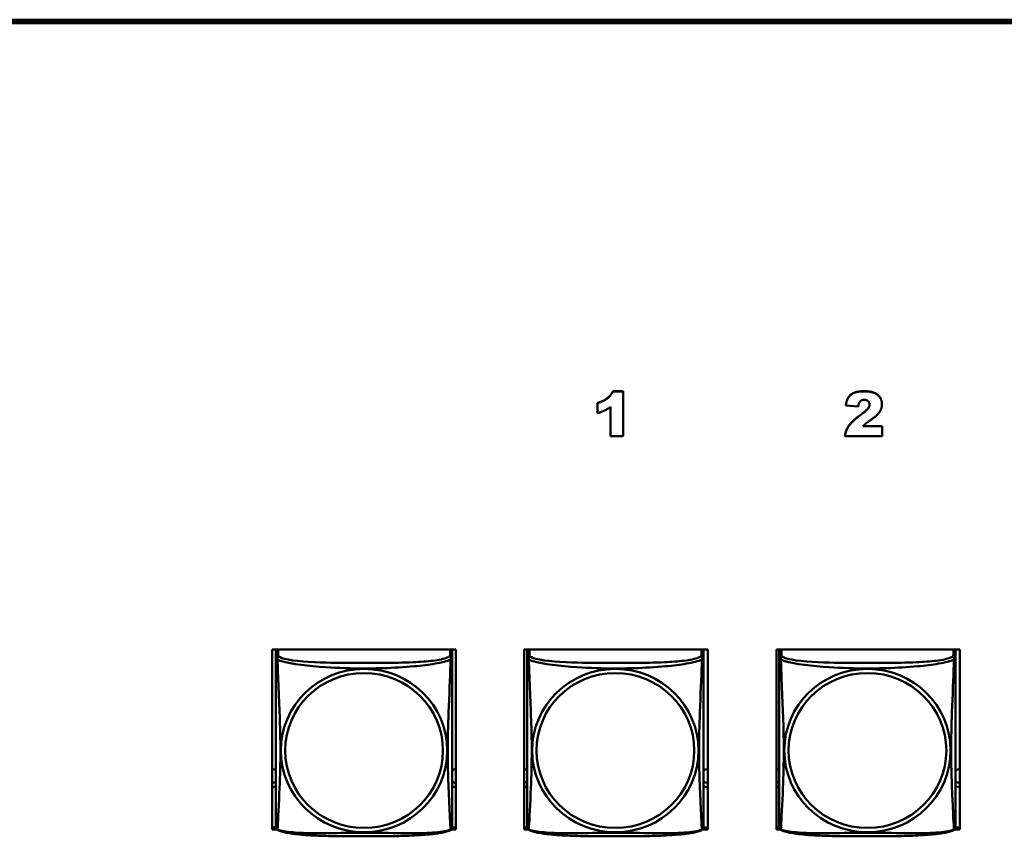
# Model space of a CAD drawing. Header units: inches. Extents: x 0.8 to 75.7, y -7.8 to 49.3.
# Tile 287 of 339: x 62.7 to 65.4, y 19.3 to 21.5. Entities that reach past the tile are written whole.
import ezdxf

# ---------------------------------------------------------------- set-up
doc = ezdxf.new("R2010")
doc.units = ezdxf.units.IN
doc.header["$MEASUREMENT"] = 0
doc.layers.add('Visible Edges(ROSSANSI)', color=7, linetype='Continuous', lineweight=50)
doc.layers.add('Visible Tangent Edges(ROSSANSI)', color=7, linetype='Continuous', lineweight=50)

msp = doc.modelspace()

# ---------------------------------------------------------------- linework, layer by layer
at = {"layer": 'Visible Edges(ROSSANSI)'}
for p, q in [((56.4653, 21.5223), (69.1231, 21.5223)), ((56.4653, 21.5189), (69.1231, 21.5189)), ((69.1231, 21.5186), (56.4653, 21.5186)), ((69.1231, 21.5129), (56.4653, 21.5129)), ((64.3378, 20.5275), (64.3654, 20.5275)), ((64.3378, 20.5275), (64.3378, 20.5271)), ((64.3654, 20.5271), (64.3378, 20.5271)), ((64.3654, 20.5275), (64.3654, 20.5271)), ((64.3654, 20.4073), (64.3654, 20.5271)), ((64.2967, 20.496), (64.2967, 20.4956)), ((64.2967, 20.4956), (64.2967, 20.4687)), ((64.9618, 20.4899), (64.9618, 20.4895)), ((64.9618, 20.4895), (64.9951, 20.4869)), ((65.0585, 20.4931), (65.0585, 20.4928)), ((64.3317, 20.4858), (64.3317, 20.4073)), ((65.0594, 20.4339), (65.0073, 20.4339)), ((65.0077, 20.4343), (65.0594, 20.4343)), ((65.0594, 20.4343), (65.0594, 20.4339)), ((65.0594, 20.4073), (65.0594, 20.4339)), ((64.3317, 20.4073), (64.3654, 20.4073)), ((64.9593, 20.4076), (64.9593, 20.4073)), ((64.9593, 20.4073), (65.0594, 20.4073)), ((63.4258, 19.3536), (63.4258, 19.8361)), ((63.4258, 19.8361), (63.9173, 19.8361)), ((63.4354, 19.8317), (63.4354, 19.814)), ((63.9078, 19.814), (63.9078, 19.8317)), ((63.9173, 19.8361), (63.9173, 19.3536)), ((64.1008, 19.3536), (64.1008, 19.8361)), ((64.1008, 19.8361), (64.5923, 19.8361)), ((64.1084, 19.8317), (64.1084, 19.814)), ((64.5808, 19.814), (64.5808, 19.8317)), ((64.5923, 19.8361), (64.5923, 19.3536)), ((64.7758, 19.3536), (64.7758, 19.8361)), ((64.7758, 19.8361), (65.2673, 19.8361)), ((64.7834, 19.8317), (64.7834, 19.814)), ((65.2558, 19.814), (65.2558, 19.8317)), ((65.2673, 19.8361), (65.2673, 19.3536)), ((63.4258, 19.3596), (63.4355, 19.3596)), ((63.4386, 19.3536), (63.4258, 19.3536)), ((63.9173, 19.3536), (63.9046, 19.3536)), ((63.9078, 19.3596), (63.9173, 19.3596)), ((64.1008, 19.3596), (64.1085, 19.3596)), ((64.1116, 19.3536), (64.1008, 19.3536)), ((64.5923, 19.3536), (64.5776, 19.3536)), ((64.5808, 19.3596), (64.5923, 19.3596)), ((64.7758, 19.3596), (64.7835, 19.3596)), ((64.7866, 19.3536), (64.7758, 19.3536)), ((65.2673, 19.3536), (65.2526, 19.3536)), ((65.2558, 19.3596), (65.2673, 19.3596))]:
    msp.add_line(p, q, dxfattribs=at)
for centre, start, end in [((63.4492, 19.361), 180, 189.1496), ((63.894, 19.361), 350.8504, 360), ((64.1222, 19.361), 180, 189.1496), ((64.567, 19.361), 350.8504, 360), ((64.7972, 19.361), 180, 189.1496), ((65.242, 19.361), 350.8504, 360)]:
    msp.add_arc(centre, 0.0138, start, end, dxfattribs=at)
for centre, major_axis, start_param, end_param in [((63.4413, 19.8317), (-0.00591, 0), 5.409478, 6.283185), ((63.9019, 19.8317), (0.00591, 0), 0, 0.873707), ((64.1143, 19.8317), (-0.00591, 0), 5.409478, 6.283185), ((64.5749, 19.8317), (0.00591, 0), 0, 0.873707), ((64.7893, 19.8317), (-0.00591, 0), 5.409478, 6.283185), ((65.2499, 19.8317), (0.00591, 0), 0, 0.873707), ((63.4219, 19.4914), (0.0255, 0), 1.012755, 1.416686), ((63.9219, 19.4914), (0.0255, 0), 1.751769, 2.154575), ((64.0949, 19.4914), (0.0255, 0), 1.012755, 1.336733), ((64.5949, 19.4914), (0.0255, 0), 1.672527, 2.154575), ((64.7699, 19.4914), (0.0255, 0), 1.012755, 1.336733), ((65.2699, 19.4914), (0.0255, 0), 1.672527, 2.154575), ((63.4219, 19.5034), (0.0255, 0), 4.866499, 5.27043), ((63.4219, 19.4914), (-0.0255, 0), 1.724906, 2.128837), ((63.9219, 19.5034), (0.0255, 0), 4.12861, 4.531416), ((63.9219, 19.4914), (-0.0255, 0), 0.987017, 1.389823), ((64.0949, 19.5034), (0.0255, 0), 4.946453, 5.27043), ((64.0949, 19.4914), (-0.0255, 0), 1.80486, 2.128837), ((64.5949, 19.5034), (0.0255, 0), 4.12861, 4.610658), ((64.5949, 19.4914), (-0.0255, 0), 0.987017, 1.469065), ((64.7699, 19.5034), (0.0255, 0), 4.946453, 5.27043), ((64.7699, 19.4914), (-0.0255, 0), 1.80486, 2.128837), ((65.2699, 19.5034), (0.0255, 0), 4.12861, 4.610658), ((65.2699, 19.4914), (-0.0255, 0), 0.987017, 1.469065)]:
    msp.add_ellipse(centre, major_axis=major_axis, ratio=0.981793, start_param=start_param, end_param=end_param, dxfattribs=at)
for points in [[(64.2967, 20.496), (64.3137, 20.5013), (64.3325, 20.5164), (64.3378, 20.5275)], [(64.3378, 20.5271), (64.3325, 20.516), (64.3137, 20.5009), (64.2967, 20.4956)], [(64.9618, 20.4899), (64.9637, 20.5037), (64.9742, 20.5192), (64.9933, 20.5275), (65.0102, 20.5275)], [(65.0102, 20.5271), (64.9933, 20.5271), (64.9742, 20.5188), (64.9637, 20.5033), (64.9618, 20.4895)], [(65.0102, 20.5275), (65.0277, 20.5275), (65.0473, 20.5196), (65.0585, 20.5033), (65.0585, 20.4931)], [(65.0585, 20.4928), (65.0585, 20.503), (65.0473, 20.5192), (65.0277, 20.5271), (65.0102, 20.5271)], [(64.9951, 20.4869), (64.9965, 20.4968), (65.0046, 20.5047), (65.0111, 20.5047)], [(65.0253, 20.4916), (65.0253, 20.4866), (65.0171, 20.4755), (65.0025, 20.4649)], [(65.0111, 20.5047), (65.0172, 20.5047), (65.0253, 20.4971), (65.0253, 20.4916)], [(65.0287, 20.4506), (65.0457, 20.4624), (65.0585, 20.482), (65.0585, 20.4928)], [(64.2967, 20.4687), (64.3083, 20.4722), (64.3235, 20.4797), (64.3317, 20.4858)], [(64.9593, 20.4076), (64.9611, 20.4222), (64.9785, 20.4478), (65.0025, 20.4652)], [(65.0025, 20.4649), (64.9785, 20.4474), (64.9611, 20.4218), (64.9593, 20.4073)], [(65.0073, 20.4339), (65.0119, 20.4383), (65.0187, 20.4438), (65.0287, 20.4506)]]:
    msp.add_open_spline(points, degree=2, dxfattribs=at)
for points, degree, knots in [([(65.0025, 20.4652), (65.0171, 20.4759), (65.0252, 20.4869), (65.0253, 20.4918)], 2, [0, 0, 0, 1, 1.981842, 1.981842, 1.981842]), ([(63.4354, 19.814), (63.4354, 19.8114), (63.4354, 19.8068), (63.4354, 19.8007), (63.4354, 19.7894), (63.4354, 19.773), (63.4354, 19.7552), (63.4354, 19.7373), (63.4354, 19.7181), (63.4354, 19.699), (63.4354, 19.6719), (63.4354, 19.6447), (63.4354, 19.6179), (63.4354, 19.6012), (63.4354, 19.5845), (63.4354, 19.5679), (63.4354, 19.5347), (63.4354, 19.5015), (63.4354, 19.4693), (63.4354, 19.4291), (63.4354, 19.3887), (63.4354, 19.3701), (63.4354, 19.3643), (63.4354, 19.3611), (63.4354, 19.361)], 3, [0.325731, 0.325731, 0.325731, 0.325731, 0.404774, 0.404774, 0.404774, 0.550532, 0.550532, 0.550532, 0.69629, 0.69629, 0.69629, 0.902598, 0.902598, 0.902598, 1.03154, 1.03154, 1.03154, 1.289425, 1.289425, 1.289425, 1.610774, 1.610774, 1.610774, 1.710218, 1.710218, 1.710218, 1.710218]), ([(63.9078, 19.361), (63.9078, 19.361), (63.9078, 19.3619), (63.9078, 19.3636), (63.9078, 19.3683), (63.9078, 19.3792), (63.9078, 19.393), (63.9078, 19.4069), (63.9078, 19.4234), (63.9078, 19.4408), (63.9078, 19.4655), (63.9078, 19.4919), (63.9078, 19.5182), (63.9078, 19.5347), (63.9078, 19.5513), (63.9078, 19.5679), (63.9078, 19.6011), (63.9078, 19.6344), (63.9078, 19.6684), (63.9078, 19.7107), (63.9078, 19.7565), (63.9078, 19.7881), (63.9078, 19.8005), (63.9078, 19.8099), (63.9078, 19.814)], 3, [0.352862, 0.352862, 0.352862, 0.352862, 0.404774, 0.404774, 0.404774, 0.550532, 0.550532, 0.550532, 0.69629, 0.69629, 0.69629, 0.902598, 0.902598, 0.902598, 1.03154, 1.03154, 1.03154, 1.289425, 1.289425, 1.289425, 1.610774, 1.610774, 1.610774, 1.73735, 1.73735, 1.73735, 1.73735]), ([(64.1084, 19.814), (64.1084, 19.8114), (64.1084, 19.8068), (64.1084, 19.8007), (64.1084, 19.7894), (64.1084, 19.773), (64.1084, 19.7552), (64.1084, 19.7373), (64.1084, 19.7181), (64.1084, 19.699), (64.1084, 19.6719), (64.1084, 19.6447), (64.1084, 19.6179), (64.1084, 19.6012), (64.1084, 19.5845), (64.1084, 19.5679), (64.1084, 19.5347), (64.1084, 19.5015), (64.1084, 19.4693), (64.1084, 19.4291), (64.1084, 19.3887), (64.1084, 19.3701), (64.1084, 19.3643), (64.1084, 19.3611), (64.1084, 19.361)], 3, [0.325731, 0.325731, 0.325731, 0.325731, 0.404774, 0.404774, 0.404774, 0.550532, 0.550532, 0.550532, 0.69629, 0.69629, 0.69629, 0.902598, 0.902598, 0.902598, 1.03154, 1.03154, 1.03154, 1.289425, 1.289425, 1.289425, 1.610774, 1.610774, 1.610774, 1.710218, 1.710218, 1.710218, 1.710218]), ([(64.5808, 19.361), (64.5808, 19.361), (64.5808, 19.3619), (64.5808, 19.3636), (64.5808, 19.3683), (64.5808, 19.3792), (64.5808, 19.393), (64.5808, 19.4069), (64.5808, 19.4234), (64.5808, 19.4408), (64.5808, 19.4655), (64.5808, 19.4919), (64.5808, 19.5182), (64.5808, 19.5347), (64.5808, 19.5513), (64.5808, 19.5679), (64.5808, 19.6011), (64.5808, 19.6344), (64.5808, 19.6684), (64.5808, 19.7107), (64.5808, 19.7565), (64.5808, 19.7881), (64.5808, 19.8005), (64.5808, 19.8099), (64.5808, 19.814)], 3, [0.352862, 0.352862, 0.352862, 0.352862, 0.404774, 0.404774, 0.404774, 0.550532, 0.550532, 0.550532, 0.69629, 0.69629, 0.69629, 0.902598, 0.902598, 0.902598, 1.03154, 1.03154, 1.03154, 1.289425, 1.289425, 1.289425, 1.610774, 1.610774, 1.610774, 1.73735, 1.73735, 1.73735, 1.73735]), ([(64.7834, 19.814), (64.7834, 19.8114), (64.7834, 19.8068), (64.7834, 19.8007), (64.7834, 19.7894), (64.7834, 19.773), (64.7834, 19.7552), (64.7834, 19.7373), (64.7834, 19.7181), (64.7834, 19.699), (64.7834, 19.6719), (64.7834, 19.6447), (64.7834, 19.6179), (64.7834, 19.6012), (64.7834, 19.5845), (64.7834, 19.5679), (64.7834, 19.5347), (64.7834, 19.5015), (64.7834, 19.4693), (64.7834, 19.4291), (64.7834, 19.3887), (64.7834, 19.3701), (64.7834, 19.3643), (64.7834, 19.3611), (64.7834, 19.361)], 3, [0.325731, 0.325731, 0.325731, 0.325731, 0.404774, 0.404774, 0.404774, 0.550532, 0.550532, 0.550532, 0.69629, 0.69629, 0.69629, 0.902598, 0.902598, 0.902598, 1.03154, 1.03154, 1.03154, 1.289425, 1.289425, 1.289425, 1.610774, 1.610774, 1.610774, 1.710218, 1.710218, 1.710218, 1.710218]), ([(65.2558, 19.361), (65.2558, 19.361), (65.2558, 19.3619), (65.2558, 19.3636), (65.2558, 19.3683), (65.2558, 19.3792), (65.2558, 19.393), (65.2558, 19.4069), (65.2558, 19.4234), (65.2558, 19.4408), (65.2558, 19.4655), (65.2558, 19.4919), (65.2558, 19.5182), (65.2558, 19.5347), (65.2558, 19.5513), (65.2558, 19.5679), (65.2558, 19.6011), (65.2558, 19.6344), (65.2558, 19.6684), (65.2558, 19.7107), (65.2558, 19.7565), (65.2558, 19.7881), (65.2558, 19.8005), (65.2558, 19.8099), (65.2558, 19.814)], 3, [0.352862, 0.352862, 0.352862, 0.352862, 0.404774, 0.404774, 0.404774, 0.550532, 0.550532, 0.550532, 0.69629, 0.69629, 0.69629, 0.902598, 0.902598, 0.902598, 1.03154, 1.03154, 1.03154, 1.289425, 1.289425, 1.289425, 1.610774, 1.610774, 1.610774, 1.73735, 1.73735, 1.73735, 1.73735]), ([(63.4396, 19.3529), (63.439, 19.3532), (63.4385, 19.3536), (63.4376, 19.3544), (63.4372, 19.3549), (63.4366, 19.3558), (63.4364, 19.3562), (63.436, 19.357), (63.4359, 19.3574), (63.4357, 19.3582), (63.4356, 19.3585), (63.4356, 19.3588)], 3, [0.02273771, 0.02273771, 0.02273771, 0.02273771, 0.02954865, 0.02954865, 0.03635958, 0.03635958, 0.04317052, 0.04317052, 0.04998146, 0.04998146, 0.0567924, 0.0567924, 0.0567924, 0.0567924]), ([(63.9036, 19.3529), (63.9042, 19.3532), (63.9047, 19.3536), (63.9056, 19.3544), (63.906, 19.3549), (63.9066, 19.3558), (63.9068, 19.3562), (63.9072, 19.357), (63.9073, 19.3574), (63.9075, 19.3582), (63.9076, 19.3585), (63.9077, 19.3588)], 3, [0.02273771, 0.02273771, 0.02273771, 0.02273771, 0.02954865, 0.02954865, 0.03635958, 0.03635958, 0.04317052, 0.04317052, 0.04998146, 0.04998146, 0.0567924, 0.0567924, 0.0567924, 0.0567924]), ([(64.1126, 19.3529), (64.112, 19.3532), (64.1115, 19.3536), (64.1106, 19.3544), (64.1102, 19.3549), (64.1096, 19.3558), (64.1094, 19.3562), (64.109, 19.357), (64.1089, 19.3574), (64.1087, 19.3582), (64.1086, 19.3585), (64.1086, 19.3588)], 3, [0.02273771, 0.02273771, 0.02273771, 0.02273771, 0.02954865, 0.02954865, 0.03635958, 0.03635958, 0.04317052, 0.04317052, 0.04998146, 0.04998146, 0.0567924, 0.0567924, 0.0567924, 0.0567924]), ([(64.5766, 19.3529), (64.5772, 19.3532), (64.5777, 19.3536), (64.5786, 19.3544), (64.579, 19.3549), (64.5796, 19.3558), (64.5798, 19.3562), (64.5802, 19.357), (64.5803, 19.3574), (64.5805, 19.3582), (64.5806, 19.3585), (64.5807, 19.3588)], 3, [0.02273771, 0.02273771, 0.02273771, 0.02273771, 0.02954865, 0.02954865, 0.03635958, 0.03635958, 0.04317052, 0.04317052, 0.04998146, 0.04998146, 0.0567924, 0.0567924, 0.0567924, 0.0567924]), ([(64.7876, 19.3529), (64.787, 19.3532), (64.7865, 19.3536), (64.7856, 19.3544), (64.7852, 19.3549), (64.7846, 19.3558), (64.7844, 19.3562), (64.784, 19.357), (64.7839, 19.3574), (64.7837, 19.3582), (64.7836, 19.3585), (64.7836, 19.3588)], 3, [0.02273771, 0.02273771, 0.02273771, 0.02273771, 0.02954865, 0.02954865, 0.03635958, 0.03635958, 0.04317052, 0.04317052, 0.04998146, 0.04998146, 0.0567924, 0.0567924, 0.0567924, 0.0567924]), ([(65.2516, 19.3529), (65.2522, 19.3532), (65.2527, 19.3536), (65.2536, 19.3544), (65.254, 19.3549), (65.2546, 19.3558), (65.2548, 19.3562), (65.2552, 19.357), (65.2553, 19.3574), (65.2555, 19.3582), (65.2556, 19.3585), (65.2557, 19.3588)], 3, [0.02273771, 0.02273771, 0.02273771, 0.02273771, 0.02954865, 0.02954865, 0.03635958, 0.03635958, 0.04317052, 0.04317052, 0.04998146, 0.04998146, 0.0567924, 0.0567924, 0.0567924, 0.0567924]), ([(63.9036, 19.3529), (63.9003, 19.3512), (63.8967, 19.3499), (63.8887, 19.3475), (63.8843, 19.3464), (63.8748, 19.3445), (63.8698, 19.3437), (63.8586, 19.3421), (63.8524, 19.3414), (63.8385, 19.34), (63.8308, 19.3394), (63.813, 19.3382), (63.8028, 19.3377), (63.7779, 19.3367), (63.7631, 19.3364), (63.7315, 19.3359), (63.7144, 19.3358), (63.6804, 19.3357), (63.6634, 19.3357), (63.6294, 19.3358), (63.6124, 19.3359), (63.5784, 19.3364), (63.5612, 19.3368), (63.531, 19.3381), (63.5179, 19.3389), (63.4969, 19.3407), (63.4888, 19.3416), (63.4752, 19.3434), (63.4695, 19.3443), (63.4595, 19.3463), (63.455, 19.3473), (63.4468, 19.3497), (63.4431, 19.3511), (63.4396, 19.3529)], 3, [-1.678204, -1.678204, -1.678204, -1.678204, -1.629815, -1.629815, -1.580861, -1.580861, -1.532583, -1.532583, -1.479316, -1.479316, -1.416961, -1.416961, -1.337799, -1.337799, -1.226353, -1.226353, -1.09702, -1.09702, -0.967687, -0.967687, -0.838354, -0.838354, -0.709022, -0.709022, -0.60577, -0.60577, -0.53827, -0.53827, -0.483941, -0.483941, -0.435529, -0.435529, -0.384876, -0.384876, -0.384876, -0.384876]), ([(64.5766, 19.3529), (64.5733, 19.3512), (64.5697, 19.3499), (64.5617, 19.3475), (64.5573, 19.3464), (64.5478, 19.3445), (64.5428, 19.3437), (64.5316, 19.3421), (64.5254, 19.3414), (64.5115, 19.34), (64.5038, 19.3394), (64.486, 19.3382), (64.4758, 19.3377), (64.4509, 19.3367), (64.4361, 19.3364), (64.4045, 19.3359), (64.3874, 19.3358), (64.3534, 19.3357), (64.3364, 19.3357), (64.3024, 19.3358), (64.2854, 19.3359), (64.2514, 19.3364), (64.2342, 19.3368), (64.204, 19.3381), (64.1909, 19.3389), (64.1699, 19.3407), (64.1618, 19.3416), (64.1482, 19.3434), (64.1425, 19.3443), (64.1325, 19.3463), (64.128, 19.3473), (64.1198, 19.3497), (64.1161, 19.3511), (64.1126, 19.3529)], 3, [-1.678204, -1.678204, -1.678204, -1.678204, -1.629815, -1.629815, -1.580861, -1.580861, -1.532583, -1.532583, -1.479316, -1.479316, -1.416961, -1.416961, -1.337799, -1.337799, -1.226353, -1.226353, -1.09702, -1.09702, -0.967687, -0.967687, -0.838354, -0.838354, -0.709022, -0.709022, -0.60577, -0.60577, -0.53827, -0.53827, -0.483941, -0.483941, -0.435529, -0.435529, -0.384876, -0.384876, -0.384876, -0.384876]), ([(65.2516, 19.3529), (65.2483, 19.3512), (65.2447, 19.3499), (65.2367, 19.3475), (65.2323, 19.3464), (65.2228, 19.3445), (65.2178, 19.3437), (65.2066, 19.3421), (65.2004, 19.3414), (65.1865, 19.34), (65.1788, 19.3394), (65.161, 19.3382), (65.1508, 19.3377), (65.1259, 19.3367), (65.1111, 19.3364), (65.0795, 19.3359), (65.0624, 19.3358), (65.0284, 19.3357), (65.0114, 19.3357), (64.9774, 19.3358), (64.9604, 19.3359), (64.9264, 19.3364), (64.9092, 19.3368), (64.879, 19.3381), (64.8659, 19.3389), (64.8449, 19.3407), (64.8368, 19.3416), (64.8232, 19.3434), (64.8175, 19.3443), (64.8075, 19.3463), (64.803, 19.3473), (64.7948, 19.3497), (64.7911, 19.3511), (64.7876, 19.3529)], 3, [-1.678204, -1.678204, -1.678204, -1.678204, -1.629815, -1.629815, -1.580861, -1.580861, -1.532583, -1.532583, -1.479316, -1.479316, -1.416961, -1.416961, -1.337799, -1.337799, -1.226353, -1.226353, -1.09702, -1.09702, -0.967687, -0.967687, -0.838354, -0.838354, -0.709022, -0.709022, -0.60577, -0.60577, -0.53827, -0.53827, -0.483941, -0.483941, -0.435529, -0.435529, -0.384876, -0.384876, -0.384876, -0.384876])]:
    msp.add_open_spline(points, degree=degree, knots=knots, dxfattribs=at)
at = {"layer": 'Visible Tangent Edges(ROSSANSI)'}
for p, q in [((65.0102, 20.5275), (65.0102, 20.5271)), ((65.0025, 20.4652), (65.0025, 20.4649)), ((63.4413, 19.8198), (63.4413, 19.8361)), ((63.9019, 19.8361), (63.9019, 19.8198)), ((64.1143, 19.8198), (64.1143, 19.8361)), ((64.5749, 19.8361), (64.5749, 19.8198)), ((64.7893, 19.8198), (64.7893, 19.8361)), ((65.2499, 19.8361), (65.2499, 19.8198))]:
    msp.add_line(p, q, dxfattribs=at)
for centre, major_axis, start_param, end_param in [((63.4413, 19.814), (-0.00591, 0), 4.712389, 6.283185), ((63.9019, 19.814), (0.00591, 0), 0, 1.570796), ((64.1143, 19.814), (-0.00591, 0), 4.712389, 6.283185), ((64.5749, 19.814), (0.00591, 0), 0, 1.570796), ((64.7893, 19.814), (-0.00591, 0), 4.712389, 6.283185), ((65.2499, 19.814), (0.00591, 0), 0, 1.570796)]:
    msp.add_ellipse(centre, major_axis=major_axis, ratio=0.981793, start_param=start_param, end_param=end_param, dxfattribs=at)
for centre, major_axis in [((63.6716, 19.5653), (-0.2227, 0)), ((64.3446, 19.5653), (-0.2227, 0)), ((65.0196, 19.5653), (-0.2227, 0)), ((63.6716, 19.5655), (-0.2113, 0)), ((64.3446, 19.5655), (-0.2113, 0)), ((65.0196, 19.5655), (-0.2113, 0))]:
    msp.add_ellipse(centre, major_axis=major_axis, ratio=0.981793, dxfattribs=at)
for points, knots in [([(63.4354, 19.814), (63.4354, 19.8137), (63.4354, 19.8135), (63.4354, 19.813), (63.4355, 19.8128), (63.4356, 19.8125), (63.4357, 19.8124), (63.4359, 19.8122), (63.4359, 19.8121), (63.4361, 19.8119), (63.4363, 19.8117), (63.4369, 19.8111), (63.4374, 19.8107), (63.4385, 19.8098), (63.4392, 19.8093), (63.4399, 19.8087)], [-0.0844808, -0.0844808, -0.0844808, -0.0844808, -0.06943799, -0.06943799, -0.05587828, -0.05587828, -0.04740346, -0.04740346, -0.04210669, -0.04210669, -0.03151317, -0.03151317, -0.01456352, -0.01456352, 0.00026741, 0.00026741, 0.00026741, 0.00026741]), ([(63.4399, 19.8087), (63.4397, 19.8098), (63.4396, 19.8109), (63.4395, 19.8128), (63.4396, 19.8138), (63.4398, 19.8151), (63.4399, 19.8155), (63.44, 19.8162), (63.4401, 19.8164), (63.4402, 19.8169), (63.4403, 19.8172), (63.4406, 19.8179), (63.4408, 19.8183), (63.4411, 19.819), (63.4412, 19.8194), (63.4413, 19.8198)], [-0.00026741, -0.00026741, -0.00026741, -0.00026741, 0.01456352, 0.01456352, 0.03151317, 0.03151317, 0.04210669, 0.04210669, 0.04740346, 0.04740346, 0.05587828, 0.05587828, 0.06943799, 0.06943799, 0.0844808, 0.0844808, 0.0844808, 0.0844808]), ([(63.4399, 19.3538), (63.44, 19.3554), (63.4402, 19.3577), (63.4403, 19.3606), (63.4414, 19.3804), (63.4435, 19.4235), (63.4453, 19.465), (63.4466, 19.4983), (63.4476, 19.5319), (63.4476, 19.5653), (63.4476, 19.582), (63.4474, 19.5988), (63.447, 19.6158), (63.4463, 19.643), (63.4451, 19.6711), (63.444, 19.6997), (63.4431, 19.7198), (63.4423, 19.7403), (63.4416, 19.7595), (63.4409, 19.7786), (63.4403, 19.7964), (63.4399, 19.8087)], [-1.657319, -1.657319, -1.657319, -1.657319, -1.610774, -1.610774, -1.610774, -1.289425, -1.289425, -1.289425, -1.03154, -1.03154, -1.03154, -0.902598, -0.902598, -0.902598, -0.69629, -0.69629, -0.69629, -0.550532, -0.550532, -0.550532, -0.405761, -0.405761, -0.405761, -0.405761]), ([(63.4399, 19.8087), (63.4428, 19.8074), (63.4463, 19.8062), (63.4503, 19.8049), (63.4779, 19.7966), (63.5249, 19.7915), (63.5684, 19.7886), (63.6033, 19.7863), (63.6375, 19.7852), (63.6716, 19.7852), (63.6886, 19.7852), (63.7057, 19.7855), (63.7229, 19.786), (63.7504, 19.7869), (63.7785, 19.7885), (63.8062, 19.791), (63.8257, 19.7929), (63.8451, 19.7952), (63.8623, 19.7981), (63.8795, 19.8011), (63.8945, 19.8047), (63.9033, 19.8087)], [-1.657319, -1.657319, -1.657319, -1.657319, -1.610774, -1.610774, -1.610774, -1.289425, -1.289425, -1.289425, -1.03154, -1.03154, -1.03154, -0.902598, -0.902598, -0.902598, -0.69629, -0.69629, -0.69629, -0.550532, -0.550532, -0.550532, -0.405761, -0.405761, -0.405761, -0.405761]), ([(63.9019, 19.8198), (63.9013, 19.8178), (63.8986, 19.8158), (63.8942, 19.8141), (63.8861, 19.8108), (63.8722, 19.808), (63.8561, 19.806), (63.8399, 19.804), (63.8217, 19.8027), (63.8031, 19.8018), (63.7767, 19.8006), (63.7494, 19.8002), (63.7224, 19.8), (63.7055, 19.7999), (63.6885, 19.7998), (63.6716, 19.7998), (63.6378, 19.7998), (63.6039, 19.7999), (63.5702, 19.8007), (63.5282, 19.8018), (63.4843, 19.8045), (63.4587, 19.811), (63.4486, 19.8135), (63.4422, 19.8166), (63.4413, 19.8198)], [0.325731, 0.325731, 0.325731, 0.325731, 0.404774, 0.404774, 0.404774, 0.550532, 0.550532, 0.550532, 0.69629, 0.69629, 0.69629, 0.902598, 0.902598, 0.902598, 1.03154, 1.03154, 1.03154, 1.289425, 1.289425, 1.289425, 1.610774, 1.610774, 1.610774, 1.73735, 1.73735, 1.73735, 1.73735]), ([(63.9033, 19.8087), (63.9032, 19.8047), (63.903, 19.8002), (63.9029, 19.7952), (63.9018, 19.7608), (63.8997, 19.7116), (63.898, 19.6677), (63.8966, 19.6324), (63.8956, 19.5988), (63.8956, 19.5653), (63.8956, 19.5486), (63.8958, 19.5319), (63.8963, 19.5152), (63.8969, 19.4884), (63.8981, 19.4612), (63.8993, 19.4354), (63.9001, 19.4172), (63.9009, 19.3997), (63.9016, 19.385), (63.9024, 19.3704), (63.9029, 19.3588), (63.9033, 19.3538)], [-1.657319, -1.657319, -1.657319, -1.657319, -1.610774, -1.610774, -1.610774, -1.289425, -1.289425, -1.289425, -1.03154, -1.03154, -1.03154, -0.902598, -0.902598, -0.902598, -0.69629, -0.69629, -0.69629, -0.550532, -0.550532, -0.550532, -0.405761, -0.405761, -0.405761, -0.405761]), ([(63.9019, 19.8198), (63.902, 19.8194), (63.9021, 19.819), (63.9024, 19.8183), (63.9026, 19.8179), (63.9029, 19.8172), (63.903, 19.8169), (63.9031, 19.8164), (63.9032, 19.8162), (63.9034, 19.8155), (63.9035, 19.8151), (63.9036, 19.8138), (63.9037, 19.8128), (63.9036, 19.8109), (63.9035, 19.8098), (63.9033, 19.8087)], [-0.0844808, -0.0844808, -0.0844808, -0.0844808, -0.06943799, -0.06943799, -0.05587828, -0.05587828, -0.04740346, -0.04740346, -0.04210669, -0.04210669, -0.03151317, -0.03151317, -0.01456352, -0.01456352, 0.00026741, 0.00026741, 0.00026741, 0.00026741]), ([(63.9033, 19.8087), (63.9041, 19.8093), (63.9047, 19.8098), (63.9058, 19.8107), (63.9063, 19.8111), (63.9069, 19.8117), (63.9071, 19.8119), (63.9073, 19.8121), (63.9074, 19.8122), (63.9075, 19.8124), (63.9076, 19.8125), (63.9077, 19.8128), (63.9078, 19.813), (63.9078, 19.8135), (63.9078, 19.8137), (63.9078, 19.814)], [-0.00026741, -0.00026741, -0.00026741, -0.00026741, 0.01456352, 0.01456352, 0.03151317, 0.03151317, 0.04210669, 0.04210669, 0.04740346, 0.04740346, 0.05587828, 0.05587828, 0.06943799, 0.06943799, 0.0844808, 0.0844808, 0.0844808, 0.0844808]), ([(64.1084, 19.814), (64.1084, 19.8137), (64.1084, 19.8135), (64.1084, 19.813), (64.1085, 19.8128), (64.1086, 19.8125), (64.1087, 19.8124), (64.1089, 19.8122), (64.1089, 19.8121), (64.1091, 19.8119), (64.1093, 19.8117), (64.1099, 19.8111), (64.1104, 19.8107), (64.1115, 19.8098), (64.1122, 19.8093), (64.1129, 19.8087)], [-0.0844808, -0.0844808, -0.0844808, -0.0844808, -0.06943799, -0.06943799, -0.05587828, -0.05587828, -0.04740346, -0.04740346, -0.04210669, -0.04210669, -0.03151317, -0.03151317, -0.01456352, -0.01456352, 0.00026741, 0.00026741, 0.00026741, 0.00026741]), ([(64.1129, 19.8087), (64.1127, 19.8098), (64.1126, 19.8109), (64.1125, 19.8128), (64.1126, 19.8138), (64.1128, 19.8151), (64.1129, 19.8155), (64.113, 19.8162), (64.1131, 19.8164), (64.1132, 19.8169), (64.1133, 19.8172), (64.1136, 19.8179), (64.1138, 19.8183), (64.1141, 19.819), (64.1142, 19.8194), (64.1143, 19.8198)], [-0.00026741, -0.00026741, -0.00026741, -0.00026741, 0.01456352, 0.01456352, 0.03151317, 0.03151317, 0.04210669, 0.04210669, 0.04740346, 0.04740346, 0.05587828, 0.05587828, 0.06943799, 0.06943799, 0.0844808, 0.0844808, 0.0844808, 0.0844808]), ([(64.1129, 19.3538), (64.113, 19.3554), (64.1132, 19.3577), (64.1133, 19.3606), (64.1144, 19.3804), (64.1165, 19.4235), (64.1183, 19.465), (64.1196, 19.4983), (64.1206, 19.5319), (64.1206, 19.5653), (64.1206, 19.582), (64.1204, 19.5988), (64.12, 19.6158), (64.1193, 19.643), (64.1181, 19.6711), (64.117, 19.6997), (64.1161, 19.7198), (64.1153, 19.7403), (64.1146, 19.7595), (64.1139, 19.7786), (64.1133, 19.7964), (64.1129, 19.8087)], [-1.657319, -1.657319, -1.657319, -1.657319, -1.610774, -1.610774, -1.610774, -1.289425, -1.289425, -1.289425, -1.03154, -1.03154, -1.03154, -0.902598, -0.902598, -0.902598, -0.69629, -0.69629, -0.69629, -0.550532, -0.550532, -0.550532, -0.405761, -0.405761, -0.405761, -0.405761]), ([(64.1129, 19.8087), (64.1158, 19.8074), (64.1193, 19.8062), (64.1233, 19.8049), (64.1509, 19.7966), (64.1979, 19.7915), (64.2414, 19.7886), (64.2763, 19.7863), (64.3105, 19.7852), (64.3446, 19.7852), (64.3616, 19.7852), (64.3787, 19.7855), (64.3959, 19.786), (64.4234, 19.7869), (64.4515, 19.7885), (64.4792, 19.791), (64.4987, 19.7929), (64.5181, 19.7952), (64.5353, 19.7981), (64.5525, 19.8011), (64.5675, 19.8047), (64.5763, 19.8087)], [-1.657319, -1.657319, -1.657319, -1.657319, -1.610774, -1.610774, -1.610774, -1.289425, -1.289425, -1.289425, -1.03154, -1.03154, -1.03154, -0.902598, -0.902598, -0.902598, -0.69629, -0.69629, -0.69629, -0.550532, -0.550532, -0.550532, -0.405761, -0.405761, -0.405761, -0.405761]), ([(64.5749, 19.8198), (64.5743, 19.8178), (64.5716, 19.8158), (64.5672, 19.8141), (64.5591, 19.8108), (64.5452, 19.808), (64.5291, 19.806), (64.5129, 19.804), (64.4947, 19.8027), (64.4761, 19.8018), (64.4497, 19.8006), (64.4224, 19.8002), (64.3954, 19.8), (64.3785, 19.7999), (64.3615, 19.7998), (64.3446, 19.7998), (64.3108, 19.7998), (64.2769, 19.7999), (64.2432, 19.8007), (64.2012, 19.8018), (64.1573, 19.8045), (64.1317, 19.811), (64.1216, 19.8135), (64.1152, 19.8166), (64.1143, 19.8198)], [0.325731, 0.325731, 0.325731, 0.325731, 0.404774, 0.404774, 0.404774, 0.550532, 0.550532, 0.550532, 0.69629, 0.69629, 0.69629, 0.902598, 0.902598, 0.902598, 1.03154, 1.03154, 1.03154, 1.289425, 1.289425, 1.289425, 1.610774, 1.610774, 1.610774, 1.73735, 1.73735, 1.73735, 1.73735]), ([(64.5763, 19.8087), (64.5762, 19.8047), (64.576, 19.8002), (64.5759, 19.7952), (64.5748, 19.7608), (64.5727, 19.7116), (64.571, 19.6677), (64.5696, 19.6324), (64.5686, 19.5988), (64.5686, 19.5653), (64.5686, 19.5486), (64.5688, 19.5319), (64.5693, 19.5152), (64.5699, 19.4884), (64.5711, 19.4612), (64.5723, 19.4354), (64.5731, 19.4172), (64.5739, 19.3997), (64.5746, 19.385), (64.5754, 19.3704), (64.5759, 19.3588), (64.5763, 19.3538)], [-1.657319, -1.657319, -1.657319, -1.657319, -1.610774, -1.610774, -1.610774, -1.289425, -1.289425, -1.289425, -1.03154, -1.03154, -1.03154, -0.902598, -0.902598, -0.902598, -0.69629, -0.69629, -0.69629, -0.550532, -0.550532, -0.550532, -0.405761, -0.405761, -0.405761, -0.405761]), ([(64.5749, 19.8198), (64.575, 19.8194), (64.5751, 19.819), (64.5754, 19.8183), (64.5756, 19.8179), (64.5759, 19.8172), (64.576, 19.8169), (64.5761, 19.8164), (64.5762, 19.8162), (64.5764, 19.8155), (64.5765, 19.8151), (64.5766, 19.8138), (64.5767, 19.8128), (64.5766, 19.8109), (64.5765, 19.8098), (64.5763, 19.8087)], [-0.0844808, -0.0844808, -0.0844808, -0.0844808, -0.06943799, -0.06943799, -0.05587828, -0.05587828, -0.04740346, -0.04740346, -0.04210669, -0.04210669, -0.03151317, -0.03151317, -0.01456352, -0.01456352, 0.00026741, 0.00026741, 0.00026741, 0.00026741]), ([(64.5763, 19.8087), (64.5771, 19.8093), (64.5777, 19.8098), (64.5788, 19.8107), (64.5793, 19.8111), (64.5799, 19.8117), (64.5801, 19.8119), (64.5803, 19.8121), (64.5804, 19.8122), (64.5805, 19.8124), (64.5806, 19.8125), (64.5807, 19.8128), (64.5808, 19.813), (64.5808, 19.8135), (64.5808, 19.8137), (64.5808, 19.814)], [-0.00026741, -0.00026741, -0.00026741, -0.00026741, 0.01456352, 0.01456352, 0.03151317, 0.03151317, 0.04210669, 0.04210669, 0.04740346, 0.04740346, 0.05587828, 0.05587828, 0.06943799, 0.06943799, 0.0844808, 0.0844808, 0.0844808, 0.0844808]), ([(64.7834, 19.814), (64.7834, 19.8137), (64.7834, 19.8135), (64.7834, 19.813), (64.7835, 19.8128), (64.7836, 19.8125), (64.7837, 19.8124), (64.7839, 19.8122), (64.7839, 19.8121), (64.7841, 19.8119), (64.7843, 19.8117), (64.7849, 19.8111), (64.7854, 19.8107), (64.7865, 19.8098), (64.7872, 19.8093), (64.7879, 19.8087)], [-0.0844808, -0.0844808, -0.0844808, -0.0844808, -0.06943799, -0.06943799, -0.05587828, -0.05587828, -0.04740346, -0.04740346, -0.04210669, -0.04210669, -0.03151317, -0.03151317, -0.01456352, -0.01456352, 0.00026741, 0.00026741, 0.00026741, 0.00026741]), ([(64.7879, 19.8087), (64.7877, 19.8098), (64.7876, 19.8109), (64.7875, 19.8128), (64.7876, 19.8138), (64.7878, 19.8151), (64.7879, 19.8155), (64.788, 19.8162), (64.7881, 19.8164), (64.7882, 19.8169), (64.7883, 19.8172), (64.7886, 19.8179), (64.7888, 19.8183), (64.7891, 19.819), (64.7892, 19.8194), (64.7893, 19.8198)], [-0.00026741, -0.00026741, -0.00026741, -0.00026741, 0.01456352, 0.01456352, 0.03151317, 0.03151317, 0.04210669, 0.04210669, 0.04740346, 0.04740346, 0.05587828, 0.05587828, 0.06943799, 0.06943799, 0.0844808, 0.0844808, 0.0844808, 0.0844808]), ([(64.7879, 19.3538), (64.788, 19.3554), (64.7882, 19.3577), (64.7883, 19.3606), (64.7894, 19.3804), (64.7915, 19.4235), (64.7933, 19.465), (64.7946, 19.4983), (64.7956, 19.5319), (64.7956, 19.5653), (64.7956, 19.582), (64.7954, 19.5988), (64.795, 19.6158), (64.7943, 19.643), (64.7931, 19.6711), (64.792, 19.6997), (64.7911, 19.7198), (64.7903, 19.7403), (64.7896, 19.7595), (64.7889, 19.7786), (64.7883, 19.7964), (64.7879, 19.8087)], [-1.657319, -1.657319, -1.657319, -1.657319, -1.610774, -1.610774, -1.610774, -1.289425, -1.289425, -1.289425, -1.03154, -1.03154, -1.03154, -0.902598, -0.902598, -0.902598, -0.69629, -0.69629, -0.69629, -0.550532, -0.550532, -0.550532, -0.405761, -0.405761, -0.405761, -0.405761]), ([(64.7879, 19.8087), (64.7908, 19.8074), (64.7943, 19.8062), (64.7983, 19.8049), (64.8259, 19.7966), (64.8729, 19.7915), (64.9164, 19.7886), (64.9513, 19.7863), (64.9855, 19.7852), (65.0196, 19.7852), (65.0366, 19.7852), (65.0537, 19.7855), (65.0709, 19.786), (65.0984, 19.7869), (65.1265, 19.7885), (65.1542, 19.791), (65.1737, 19.7929), (65.1931, 19.7952), (65.2103, 19.7981), (65.2275, 19.8011), (65.2425, 19.8047), (65.2513, 19.8087)], [-1.657319, -1.657319, -1.657319, -1.657319, -1.610774, -1.610774, -1.610774, -1.289425, -1.289425, -1.289425, -1.03154, -1.03154, -1.03154, -0.902598, -0.902598, -0.902598, -0.69629, -0.69629, -0.69629, -0.550532, -0.550532, -0.550532, -0.405761, -0.405761, -0.405761, -0.405761]), ([(65.2499, 19.8198), (65.2493, 19.8178), (65.2466, 19.8158), (65.2422, 19.8141), (65.2341, 19.8108), (65.2202, 19.808), (65.2041, 19.806), (65.1879, 19.804), (65.1697, 19.8027), (65.1511, 19.8018), (65.1247, 19.8006), (65.0974, 19.8002), (65.0704, 19.8), (65.0535, 19.7999), (65.0365, 19.7998), (65.0196, 19.7998), (64.9858, 19.7998), (64.9519, 19.7999), (64.9182, 19.8007), (64.8762, 19.8018), (64.8323, 19.8045), (64.8067, 19.811), (64.7966, 19.8135), (64.7902, 19.8166), (64.7893, 19.8198)], [0.325731, 0.325731, 0.325731, 0.325731, 0.404774, 0.404774, 0.404774, 0.550532, 0.550532, 0.550532, 0.69629, 0.69629, 0.69629, 0.902598, 0.902598, 0.902598, 1.03154, 1.03154, 1.03154, 1.289425, 1.289425, 1.289425, 1.610774, 1.610774, 1.610774, 1.73735, 1.73735, 1.73735, 1.73735]), ([(65.2513, 19.8087), (65.2512, 19.8047), (65.251, 19.8002), (65.2509, 19.7952), (65.2498, 19.7608), (65.2477, 19.7116), (65.246, 19.6677), (65.2446, 19.6324), (65.2436, 19.5988), (65.2436, 19.5653), (65.2436, 19.5486), (65.2438, 19.5319), (65.2443, 19.5152), (65.2449, 19.4884), (65.2461, 19.4612), (65.2473, 19.4354), (65.2481, 19.4172), (65.2489, 19.3997), (65.2496, 19.385), (65.2504, 19.3704), (65.2509, 19.3588), (65.2513, 19.3538)], [-1.657319, -1.657319, -1.657319, -1.657319, -1.610774, -1.610774, -1.610774, -1.289425, -1.289425, -1.289425, -1.03154, -1.03154, -1.03154, -0.902598, -0.902598, -0.902598, -0.69629, -0.69629, -0.69629, -0.550532, -0.550532, -0.550532, -0.405761, -0.405761, -0.405761, -0.405761]), ([(65.2499, 19.8198), (65.25, 19.8194), (65.2501, 19.819), (65.2504, 19.8183), (65.2506, 19.8179), (65.2509, 19.8172), (65.251, 19.8169), (65.2511, 19.8164), (65.2512, 19.8162), (65.2514, 19.8155), (65.2515, 19.8151), (65.2516, 19.8138), (65.2517, 19.8128), (65.2516, 19.8109), (65.2515, 19.8098), (65.2513, 19.8087)], [-0.0844808, -0.0844808, -0.0844808, -0.0844808, -0.06943799, -0.06943799, -0.05587828, -0.05587828, -0.04740346, -0.04740346, -0.04210669, -0.04210669, -0.03151317, -0.03151317, -0.01456352, -0.01456352, 0.00026741, 0.00026741, 0.00026741, 0.00026741]), ([(65.2513, 19.8087), (65.2521, 19.8093), (65.2527, 19.8098), (65.2538, 19.8107), (65.2543, 19.8111), (65.2549, 19.8117), (65.2551, 19.8119), (65.2553, 19.8121), (65.2554, 19.8122), (65.2555, 19.8124), (65.2556, 19.8125), (65.2557, 19.8128), (65.2558, 19.813), (65.2558, 19.8135), (65.2558, 19.8137), (65.2558, 19.814)], [-0.00026741, -0.00026741, -0.00026741, -0.00026741, 0.01456352, 0.01456352, 0.03151317, 0.03151317, 0.04210669, 0.04210669, 0.04740346, 0.04740346, 0.05587828, 0.05587828, 0.06943799, 0.06943799, 0.0844808, 0.0844808, 0.0844808, 0.0844808]), ([(63.4399, 19.3538), (63.4392, 19.354), (63.4385, 19.3543), (63.4374, 19.355), (63.4369, 19.3555), (63.4363, 19.3564), (63.4361, 19.3568), (63.4359, 19.3574), (63.4359, 19.3576), (63.4357, 19.3581), (63.4356, 19.3584), (63.4356, 19.3588), (63.4356, 19.3588), (63.4356, 19.3588)], [-0.00026741, -0.00026741, -0.00026741, -0.00026741, 0.01456352, 0.01456352, 0.03151317, 0.03151317, 0.04210669, 0.04210669, 0.04740346, 0.04740346, 0.05587828, 0.05587828, 0.0567924, 0.0567924, 0.0567924, 0.0567924]), ([(63.4396, 19.3529), (63.4396, 19.3529), (63.4396, 19.353), (63.4396, 19.3532), (63.4397, 19.3534), (63.4399, 19.3538)], [-0.02273771, -0.02273771, -0.02273771, -0.02273771, -0.01456352, -0.01456352, 0.00026741, 0.00026741, 0.00026741, 0.00026741]), ([(63.9033, 19.3538), (63.9005, 19.3527), (63.897, 19.3517), (63.893, 19.3508), (63.8653, 19.3446), (63.8183, 19.3437), (63.7748, 19.3441), (63.7399, 19.3445), (63.7057, 19.3454), (63.6716, 19.3454), (63.6546, 19.3454), (63.6375, 19.3452), (63.6203, 19.3449), (63.5929, 19.3445), (63.5647, 19.3438), (63.5371, 19.3441), (63.5175, 19.3442), (63.4982, 19.3449), (63.4809, 19.3464), (63.4637, 19.348), (63.4488, 19.3504), (63.4399, 19.3538)], [-1.657319, -1.657319, -1.657319, -1.657319, -1.610774, -1.610774, -1.610774, -1.289425, -1.289425, -1.289425, -1.03154, -1.03154, -1.03154, -0.902598, -0.902598, -0.902598, -0.69629, -0.69629, -0.69629, -0.550532, -0.550532, -0.550532, -0.405761, -0.405761, -0.405761, -0.405761]), ([(63.9077, 19.3588), (63.9076, 19.3588), (63.9076, 19.3588), (63.9076, 19.3584), (63.9075, 19.3581), (63.9074, 19.3576), (63.9073, 19.3574), (63.9071, 19.3568), (63.9069, 19.3564), (63.9063, 19.3555), (63.9058, 19.355), (63.9047, 19.3543), (63.9041, 19.354), (63.9033, 19.3538)], [-0.0567924, -0.0567924, -0.0567924, -0.0567924, -0.05587828, -0.05587828, -0.04740346, -0.04740346, -0.04210669, -0.04210669, -0.03151317, -0.03151317, -0.01456352, -0.01456352, 0.00026741, 0.00026741, 0.00026741, 0.00026741]), ([(63.9033, 19.3538), (63.9035, 19.3534), (63.9036, 19.3532), (63.9037, 19.353), (63.9037, 19.3529), (63.9036, 19.3529)], [-0.00026741, -0.00026741, -0.00026741, -0.00026741, 0.01456352, 0.01456352, 0.02273771, 0.02273771, 0.02273771, 0.02273771]), ([(64.1129, 19.3538), (64.1122, 19.354), (64.1115, 19.3543), (64.1104, 19.355), (64.1099, 19.3555), (64.1093, 19.3564), (64.1091, 19.3568), (64.1089, 19.3574), (64.1089, 19.3576), (64.1087, 19.3581), (64.1086, 19.3584), (64.1086, 19.3588), (64.1086, 19.3588), (64.1086, 19.3588)], [-0.00026741, -0.00026741, -0.00026741, -0.00026741, 0.01456352, 0.01456352, 0.03151317, 0.03151317, 0.04210669, 0.04210669, 0.04740346, 0.04740346, 0.05587828, 0.05587828, 0.0567924, 0.0567924, 0.0567924, 0.0567924]), ([(64.1126, 19.3529), (64.1126, 19.3529), (64.1126, 19.353), (64.1126, 19.3532), (64.1127, 19.3534), (64.1129, 19.3538)], [-0.02273771, -0.02273771, -0.02273771, -0.02273771, -0.01456352, -0.01456352, 0.00026741, 0.00026741, 0.00026741, 0.00026741]), ([(64.5763, 19.3538), (64.5735, 19.3527), (64.57, 19.3517), (64.566, 19.3508), (64.5383, 19.3446), (64.4913, 19.3437), (64.4478, 19.3441), (64.4129, 19.3445), (64.3787, 19.3454), (64.3446, 19.3454), (64.3276, 19.3454), (64.3105, 19.3452), (64.2933, 19.3449), (64.2659, 19.3445), (64.2377, 19.3438), (64.2101, 19.3441), (64.1905, 19.3442), (64.1712, 19.3449), (64.1539, 19.3464), (64.1367, 19.348), (64.1218, 19.3504), (64.1129, 19.3538)], [-1.657319, -1.657319, -1.657319, -1.657319, -1.610774, -1.610774, -1.610774, -1.289425, -1.289425, -1.289425, -1.03154, -1.03154, -1.03154, -0.902598, -0.902598, -0.902598, -0.69629, -0.69629, -0.69629, -0.550532, -0.550532, -0.550532, -0.405761, -0.405761, -0.405761, -0.405761]), ([(64.5807, 19.3588), (64.5806, 19.3588), (64.5806, 19.3588), (64.5806, 19.3584), (64.5805, 19.3581), (64.5804, 19.3576), (64.5803, 19.3574), (64.5801, 19.3568), (64.5799, 19.3564), (64.5793, 19.3555), (64.5788, 19.355), (64.5777, 19.3543), (64.5771, 19.354), (64.5763, 19.3538)], [-0.0567924, -0.0567924, -0.0567924, -0.0567924, -0.05587828, -0.05587828, -0.04740346, -0.04740346, -0.04210669, -0.04210669, -0.03151317, -0.03151317, -0.01456352, -0.01456352, 0.00026741, 0.00026741, 0.00026741, 0.00026741]), ([(64.5763, 19.3538), (64.5765, 19.3534), (64.5766, 19.3532), (64.5767, 19.353), (64.5767, 19.3529), (64.5766, 19.3529)], [-0.00026741, -0.00026741, -0.00026741, -0.00026741, 0.01456352, 0.01456352, 0.02273771, 0.02273771, 0.02273771, 0.02273771]), ([(64.7879, 19.3538), (64.7872, 19.354), (64.7865, 19.3543), (64.7854, 19.355), (64.7849, 19.3555), (64.7843, 19.3564), (64.7841, 19.3568), (64.7839, 19.3574), (64.7839, 19.3576), (64.7837, 19.3581), (64.7836, 19.3584), (64.7836, 19.3588), (64.7836, 19.3588), (64.7836, 19.3588)], [-0.00026741, -0.00026741, -0.00026741, -0.00026741, 0.01456352, 0.01456352, 0.03151317, 0.03151317, 0.04210669, 0.04210669, 0.04740346, 0.04740346, 0.05587828, 0.05587828, 0.0567924, 0.0567924, 0.0567924, 0.0567924]), ([(64.7876, 19.3529), (64.7876, 19.3529), (64.7876, 19.353), (64.7876, 19.3532), (64.7877, 19.3534), (64.7879, 19.3538)], [-0.02273771, -0.02273771, -0.02273771, -0.02273771, -0.01456352, -0.01456352, 0.00026741, 0.00026741, 0.00026741, 0.00026741]), ([(65.2513, 19.3538), (65.2485, 19.3527), (65.245, 19.3517), (65.241, 19.3508), (65.2133, 19.3446), (65.1663, 19.3437), (65.1228, 19.3441), (65.0879, 19.3445), (65.0537, 19.3454), (65.0196, 19.3454), (65.0026, 19.3454), (64.9855, 19.3452), (64.9683, 19.3449), (64.9409, 19.3445), (64.9127, 19.3438), (64.8851, 19.3441), (64.8655, 19.3442), (64.8462, 19.3449), (64.8289, 19.3464), (64.8117, 19.348), (64.7968, 19.3504), (64.7879, 19.3538)], [-1.657319, -1.657319, -1.657319, -1.657319, -1.610774, -1.610774, -1.610774, -1.289425, -1.289425, -1.289425, -1.03154, -1.03154, -1.03154, -0.902598, -0.902598, -0.902598, -0.69629, -0.69629, -0.69629, -0.550532, -0.550532, -0.550532, -0.405761, -0.405761, -0.405761, -0.405761]), ([(65.2557, 19.3588), (65.2556, 19.3588), (65.2556, 19.3588), (65.2556, 19.3584), (65.2555, 19.3581), (65.2554, 19.3576), (65.2553, 19.3574), (65.2551, 19.3568), (65.2549, 19.3564), (65.2543, 19.3555), (65.2538, 19.355), (65.2527, 19.3543), (65.2521, 19.354), (65.2513, 19.3538)], [-0.0567924, -0.0567924, -0.0567924, -0.0567924, -0.05587828, -0.05587828, -0.04740346, -0.04740346, -0.04210669, -0.04210669, -0.03151317, -0.03151317, -0.01456352, -0.01456352, 0.00026741, 0.00026741, 0.00026741, 0.00026741]), ([(65.2513, 19.3538), (65.2515, 19.3534), (65.2516, 19.3532), (65.2517, 19.353), (65.2517, 19.3529), (65.2516, 19.3529)], [-0.00026741, -0.00026741, -0.00026741, -0.00026741, 0.01456352, 0.01456352, 0.02273771, 0.02273771, 0.02273771, 0.02273771])]:
    msp.add_open_spline(points, degree=3, knots=knots, dxfattribs=at)

doc.saveas('drawing.dxf')
